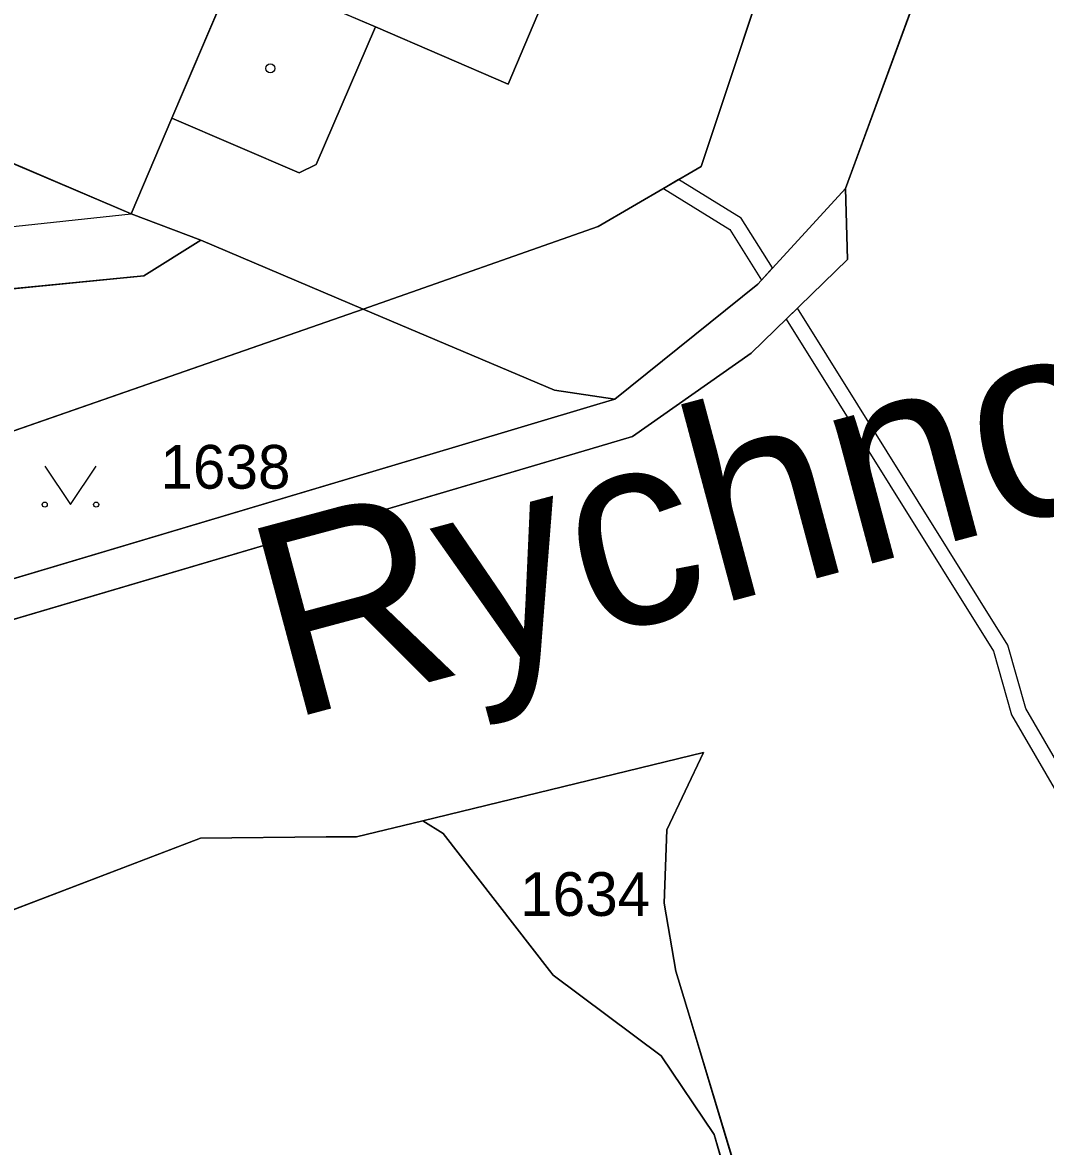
# Model space of a CAD drawing. Extents: x -689422 to -685210, y -987725 to -982160.
# Drawn here: x -686776.08 to -686736.29, y -985311.98 to -985268.28 of the extents above; entities that cross this region are included whole.
import ezdxf

# ---------------------------------------------------------------- set-up
doc = ezdxf.new("R2010")
doc.units = 0
for name, color, linetype in [('KN_Budovy', 7, 'Continuous'), ('KN_Hranice_parcel', 7, 'Continuous'), ('KN_Hranice_parcel_vnitrni_kresba', 7, 'Continuous'), ('KN_Parcelni cisla', 7, 'Continuous'), ('KN_Polygon parcely', 7, 'Continuous'), ('KN_Popisy_pomistni nazvy nazvy ulic', 7, 'Continuous'), ('KN_POZEMKY_OSTATNI PLOCHA', 7, 'Continuous'), ('KN_POZEMKY_ZASTAVENA PLOCHA', 7, 'Continuous'), ('KN_VYUZITI_16_ostatni plocha_silnice', 7, 'Continuous'), ('KN_VYUZITI_17_ostatni plocha_ostatni komunikace', 7, 'Continuous'), ('KN_VYUZITI_19_ostatni plocha_zelen', 7, 'Continuous'), ('KN_VYUZITI_26_ostatni plocha_jina plocha', 7, 'Continuous'), ('KN_Věcná břemena k části', 7, 'Continuous'), ('KN_Značky budov', 7, 'Continuous'), ('KN_Značky kultur', 7, 'Continuous')]:
    doc.layers.add(name, color=color, linetype=linetype)

msp = doc.modelspace()

# ---------------------------------------------------------------- linework, layer by layer
at = {"layer": 'KN_Budovy'}
msp.add_lwpolyline([(-686808.45, -985260.15), (-686771.85, -985275.71), (-686770.27, -985272), (-686767.76, -985266.13), (-686762.35, -985268.45), (-686757.19, -985270.67), (-686723.87, -985192.06)], dxfattribs=at)
at = {"layer": 'KN_Hranice_parcel'}
for p, q in [((-686737.18, -985255.97), (-686744.06, -985274.73)), ((-686769.14, -985276.74), (-686771.85, -985275.71)), ((-686762.82, -985279.42), (-686769.14, -985276.74)), ((-686762.82, -985279.42), (-686800.24, -985292.44))]:
    msp.add_line(p, q, dxfattribs=at)
for points in [[(-686771.85, -985275.71), (-686770.27, -985272), (-686765.31, -985274.12), (-686764.65, -985273.8), (-686762.35, -985268.45), (-686757.19, -985270.67), (-686723.87, -985192.06)], [(-686737.18, -985255.97), (-686743.11, -985254.21), (-686746.41, -985264.05), (-686749.68, -985273.87), (-686753.69, -985276.21), (-686762.82, -985279.42)], [(-686771.85, -985275.71), (-686808.45, -985260.15), (-686810.29, -985264.6), (-686820.44, -985260.29), (-686820.32, -985260.01), (-686823.72, -985258.57), (-686823.84, -985258.84), (-686824.99, -985258.35)], [(-686769.14, -985276.74), (-686771.35, -985278.12), (-686788.11, -985279.79), (-686791.28, -985287.14), (-686794.96, -985285.9), (-686807.57, -985279.95), (-686806.86, -985277.18), (-686807.08, -985275.01), (-686808.66, -985273.84), (-686811.24, -985274.33)], [(-686744.06, -985274.73), (-686743.99, -985277.49), (-686747.73, -985281.13), (-686752.35, -985284.37), (-686753.66, -985284.76), (-686793.71, -985296.58), (-686798.31, -985297.3), (-686800.55, -985297.05), (-686802.69, -985295.06), (-686803.19, -985294.6), (-686803.77, -985293.62)], [(-686744.06, -985274.73), (-686747.48, -985278.45), (-686753.04, -985282.92)], [(-686753.04, -985282.92), (-686755.39, -985282.57), (-686762.82, -985279.42)], [(-686753.04, -985282.92), (-686753.74, -985283.13), (-686759.23, -985284.77), (-686794.24, -985295.2), (-686797.26, -985294.74), (-686797.66, -985294.49), (-686799.77, -985293.06), (-686800.24, -985292.44)], [(-686760.51, -985299.31), (-686749.59, -985296.66), (-686751.02, -985299.66), (-686751.12, -985302.52), (-686750.67, -985305.16), (-686750.14, -985306.91), (-686741.4, -985335.82), (-686739.75, -985343.55)], [(-686800.18, -985312.29), (-686798.18, -985311.66), (-686792.03, -985308.26), (-686787.66, -985306.9), (-686785.42, -985306.2), (-686769.15, -985299.99), (-686764.26, -985299.94), (-686763.08, -985299.93), (-686760.51, -985299.31)], [(-686760.51, -985299.31), (-686759.72, -985299.81), (-686755.58, -985305.13), (-686755.44, -985305.31), (-686751.24, -985308.45), (-686749.18, -985311.51), (-686740.14, -985342.24), (-686739.75, -985343.55)]]:
    msp.add_lwpolyline(points, dxfattribs=at)
at = {"layer": 'KN_Hranice_parcel_vnitrni_kresba'}
for p, q in [((-686767.76, -985266.13), (-686770.27, -985272)), ((-686762.35, -985268.45), (-686767.76, -985266.13)), ((-686786.9, -985277.34), (-686771.85, -985275.71))]:
    msp.add_line(p, q, dxfattribs=at)
at = {"layer": 'KN_Polygon parcely'}
for points in [[(-686719.66, -985183), (-686723.87, -985192.06), (-686757.19, -985270.67), (-686762.35, -985268.45), (-686764.65, -985273.8), (-686765.31, -985274.12), (-686770.27, -985272), (-686771.85, -985275.71), (-686769.14, -985276.74), (-686762.82, -985279.42), (-686753.69, -985276.21), (-686749.68, -985273.87), (-686746.41, -985264.05), (-686743.11, -985254.21), (-686737.18, -985255.97), (-686736.31, -985253.61), (-686718.58, -985193.41), (-686718.38, -985188.04)], [(-686746.41, -985264.05), (-686749.68, -985273.87), (-686753.69, -985276.21), (-686762.82, -985279.42), (-686755.39, -985282.57), (-686753.04, -985282.92), (-686747.48, -985278.45), (-686744.06, -985274.73), (-686737.18, -985255.97), (-686743.11, -985254.21)], [(-686769.14, -985276.74), (-686771.35, -985278.12), (-686788.11, -985279.79), (-686791.28, -985287.14), (-686794.96, -985285.9), (-686807.57, -985279.95), (-686806.86, -985277.18), (-686807.08, -985275.01), (-686808.66, -985273.84), (-686811.24, -985274.33), (-686802.18, -985289.85), (-686800.24, -985292.44), (-686762.82, -985279.42)], [(-686759.23, -985284.77), (-686794.24, -985295.2), (-686797.26, -985294.74), (-686797.66, -985294.49), (-686799.77, -985293.06), (-686800.24, -985292.44), (-686801.34, -985292.81), (-686803.77, -985293.62), (-686803.19, -985294.6), (-686802.69, -985295.06), (-686800.55, -985297.05), (-686798.31, -985297.3), (-686793.71, -985296.58), (-686753.66, -985284.76), (-686752.35, -985284.37), (-686747.73, -985281.13), (-686743.99, -985277.49), (-686744.06, -985274.73), (-686747.48, -985278.45), (-686753.04, -985282.92), (-686753.74, -985283.13)], [(-686762.82, -985279.42), (-686800.24, -985292.44), (-686799.77, -985293.06), (-686797.66, -985294.49), (-686797.26, -985294.74), (-686794.24, -985295.2), (-686759.23, -985284.77), (-686753.74, -985283.13), (-686753.04, -985282.92), (-686755.39, -985282.57)], [(-686740.14, -985342.24), (-686739.75, -985343.55), (-686741.4, -985335.82), (-686750.14, -985306.91), (-686750.67, -985305.16), (-686751.12, -985302.52), (-686751.02, -985299.66), (-686749.59, -985296.66), (-686760.51, -985299.31), (-686759.72, -985299.81), (-686755.58, -985305.13), (-686755.44, -985305.31), (-686751.24, -985308.45), (-686749.18, -985311.51)]]:
    msp.add_lwpolyline(points, close=True, dxfattribs=at)
for points in [[(-686808.45, -985260.15), (-686771.85, -985275.71), (-686770.27, -985272), (-686765.31, -985274.12), (-686764.65, -985273.8), (-686762.35, -985268.45), (-686757.19, -985270.67), (-686723.87, -985192.06)], [(-686737.18, -985255.97), (-686744.06, -985274.73), (-686743.99, -985277.49), (-686747.73, -985281.13), (-686752.35, -985284.37), (-686753.66, -985284.76), (-686793.71, -985296.58), (-686798.31, -985297.3), (-686800.55, -985297.05), (-686802.69, -985295.06), (-686803.19, -985294.6), (-686803.77, -985293.62), (-686814.15, -985297.09)], [(-686814.15, -985297.09), (-686803.77, -985293.62), (-686812.82, -985278.17), (-686812.63, -985276.08), (-686811.24, -985274.33), (-686808.66, -985273.84), (-686807.08, -985275.01), (-686806.86, -985277.18), (-686807.57, -985279.95), (-686794.96, -985285.9), (-686791.28, -985287.14), (-686788.11, -985279.79), (-686771.35, -985278.12), (-686769.14, -985276.74), (-686771.85, -985275.71), (-686808.45, -985260.15)], [(-686800.18, -985312.29), (-686798.18, -985311.66), (-686792.03, -985308.26), (-686787.66, -985306.9), (-686785.42, -985306.2), (-686769.15, -985299.99), (-686764.26, -985299.94), (-686763.08, -985299.93), (-686760.51, -985299.31), (-686749.59, -985296.66), (-686751.02, -985299.66), (-686751.12, -985302.52), (-686750.67, -985305.16), (-686750.14, -985306.91), (-686741.4, -985335.82)], [(-686740.14, -985342.24), (-686749.18, -985311.51), (-686751.24, -985308.45), (-686755.44, -985305.31), (-686755.58, -985305.13), (-686759.72, -985299.81), (-686760.51, -985299.31), (-686763.08, -985299.93), (-686764.26, -985299.94), (-686769.15, -985299.99), (-686785.42, -985306.2), (-686787.66, -985306.9), (-686792.03, -985308.26), (-686798.18, -985311.66), (-686800.18, -985312.29)]]:
    msp.add_lwpolyline(points, dxfattribs=at)
at = {"layer": 'KN_POZEMKY_OSTATNI PLOCHA'}
for p, q in [((-686757.19, -985270.67), (-686723.87, -985192.06)), ((-686744.06, -985274.73), (-686737.18, -985255.97)), ((-686737.18, -985255.97), (-686744.06, -985274.73)), ((-686808.45, -985260.15), (-686771.85, -985275.71)), ((-686749.68, -985273.87), (-686746.41, -985264.05)), ((-686746.41, -985264.05), (-686749.68, -985273.87)), ((-686764.65, -985273.8), (-686762.35, -985268.45)), ((-686762.35, -985268.45), (-686757.19, -985270.67)), ((-686771.85, -985275.71), (-686770.27, -985272)), ((-686770.27, -985272), (-686765.31, -985274.12)), ((-686765.31, -985274.12), (-686764.65, -985273.8)), ((-686753.69, -985276.21), (-686749.68, -985273.87)), ((-686749.68, -985273.87), (-686753.69, -985276.21)), ((-686747.48, -985278.45), (-686744.06, -985274.73)), ((-686744.06, -985274.73), (-686747.48, -985278.45)), ((-686743.99, -985277.49), (-686744.06, -985274.73)), ((-686744.06, -985274.73), (-686743.99, -985277.49)), ((-686771.85, -985275.71), (-686769.14, -985276.74)), ((-686769.14, -985276.74), (-686771.85, -985275.71)), ((-686762.82, -985279.42), (-686753.69, -985276.21)), ((-686753.69, -985276.21), (-686762.82, -985279.42)), ((-686771.35, -985278.12), (-686769.14, -985276.74)), ((-686769.14, -985276.74), (-686771.35, -985278.12)), ((-686769.14, -985276.74), (-686762.82, -985279.42)), ((-686762.82, -985279.42), (-686769.14, -985276.74)), ((-686747.73, -985281.13), (-686743.99, -985277.49)), ((-686743.99, -985277.49), (-686747.73, -985281.13)), ((-686788.11, -985279.79), (-686771.35, -985278.12)), ((-686771.35, -985278.12), (-686788.11, -985279.79)), ((-686753.04, -985282.92), (-686747.48, -985278.45)), ((-686747.48, -985278.45), (-686753.04, -985282.92)), ((-686762.82, -985279.42), (-686800.24, -985292.44)), ((-686800.24, -985292.44), (-686762.82, -985279.42)), ((-686755.39, -985282.57), (-686762.82, -985279.42)), ((-686762.82, -985279.42), (-686755.39, -985282.57)), ((-686752.35, -985284.37), (-686747.73, -985281.13)), ((-686747.73, -985281.13), (-686752.35, -985284.37)), ((-686753.04, -985282.92), (-686755.39, -985282.57)), ((-686755.39, -985282.57), (-686753.04, -985282.92)), ((-686753.74, -985283.13), (-686753.04, -985282.92)), ((-686753.04, -985282.92), (-686753.74, -985283.13)), ((-686759.23, -985284.77), (-686753.74, -985283.13)), ((-686753.74, -985283.13), (-686759.23, -985284.77)), ((-686753.66, -985284.76), (-686752.35, -985284.37)), ((-686752.35, -985284.37), (-686753.66, -985284.76)), ((-686794.24, -985295.2), (-686759.23, -985284.77)), ((-686759.23, -985284.77), (-686794.24, -985295.2)), ((-686793.71, -985296.58), (-686753.66, -985284.76)), ((-686753.66, -985284.76), (-686793.71, -985296.58)), ((-686749.59, -985296.66), (-686760.51, -985299.31)), ((-686760.51, -985299.31), (-686749.59, -985296.66)), ((-686751.02, -985299.66), (-686749.59, -985296.66)), ((-686749.59, -985296.66), (-686751.02, -985299.66)), ((-686760.51, -985299.31), (-686763.08, -985299.93)), ((-686763.08, -985299.93), (-686760.51, -985299.31)), ((-686759.72, -985299.81), (-686760.51, -985299.31)), ((-686760.51, -985299.31), (-686759.72, -985299.81)), ((-686764.26, -985299.94), (-686769.15, -985299.99)), ((-686769.15, -985299.99), (-686764.26, -985299.94)), ((-686763.08, -985299.93), (-686764.26, -985299.94)), ((-686764.26, -985299.94), (-686763.08, -985299.93)), ((-686755.58, -985305.13), (-686759.72, -985299.81)), ((-686759.72, -985299.81), (-686755.58, -985305.13)), ((-686751.12, -985302.52), (-686751.02, -985299.66)), ((-686751.02, -985299.66), (-686751.12, -985302.52)), ((-686769.15, -985299.99), (-686785.42, -985306.2)), ((-686785.42, -985306.2), (-686769.15, -985299.99)), ((-686750.67, -985305.16), (-686751.12, -985302.52)), ((-686751.12, -985302.52), (-686750.67, -985305.16)), ((-686755.44, -985305.31), (-686755.58, -985305.13)), ((-686755.58, -985305.13), (-686755.44, -985305.31)), ((-686750.14, -985306.91), (-686750.67, -985305.16)), ((-686750.67, -985305.16), (-686750.14, -985306.91)), ((-686751.24, -985308.45), (-686755.44, -985305.31)), ((-686755.44, -985305.31), (-686751.24, -985308.45)), ((-686741.4, -985335.82), (-686750.14, -985306.91)), ((-686750.14, -985306.91), (-686741.4, -985335.82)), ((-686749.18, -985311.51), (-686751.24, -985308.45)), ((-686751.24, -985308.45), (-686749.18, -985311.51)), ((-686740.14, -985342.24), (-686749.18, -985311.51)), ((-686749.18, -985311.51), (-686740.14, -985342.24))]:
    msp.add_line(p, q, dxfattribs=at)
at = {"layer": 'KN_POZEMKY_ZASTAVENA PLOCHA'}
for p, q in [((-686723.87, -985192.06), (-686757.19, -985270.67)), ((-686771.85, -985275.71), (-686808.45, -985260.15)), ((-686762.35, -985268.45), (-686764.65, -985273.8)), ((-686757.19, -985270.67), (-686762.35, -985268.45)), ((-686770.27, -985272), (-686771.85, -985275.71)), ((-686765.31, -985274.12), (-686770.27, -985272)), ((-686764.65, -985273.8), (-686765.31, -985274.12))]:
    msp.add_line(p, q, dxfattribs=at)
at = {"layer": 'KN_VYUZITI_16_ostatni plocha_silnice'}
for p, q in [((-686744.06, -985274.73), (-686737.18, -985255.97)), ((-686743.99, -985277.49), (-686744.06, -985274.73)), ((-686747.73, -985281.13), (-686743.99, -985277.49)), ((-686752.35, -985284.37), (-686747.73, -985281.13)), ((-686753.66, -985284.76), (-686752.35, -985284.37)), ((-686793.71, -985296.58), (-686753.66, -985284.76)), ((-686749.59, -985296.66), (-686760.51, -985299.31)), ((-686751.02, -985299.66), (-686749.59, -985296.66)), ((-686760.51, -985299.31), (-686763.08, -985299.93)), ((-686764.26, -985299.94), (-686769.15, -985299.99)), ((-686763.08, -985299.93), (-686764.26, -985299.94)), ((-686751.12, -985302.52), (-686751.02, -985299.66)), ((-686769.15, -985299.99), (-686785.42, -985306.2)), ((-686750.67, -985305.16), (-686751.12, -985302.52)), ((-686750.14, -985306.91), (-686750.67, -985305.16)), ((-686741.4, -985335.82), (-686750.14, -985306.91))]:
    msp.add_line(p, q, dxfattribs=at)
at = {"layer": 'KN_VYUZITI_17_ostatni plocha_ostatni komunikace'}
for p, q in [((-686747.48, -985278.45), (-686744.06, -985274.73)), ((-686744.06, -985274.73), (-686743.99, -985277.49)), ((-686743.99, -985277.49), (-686747.73, -985281.13)), ((-686753.04, -985282.92), (-686747.48, -985278.45)), ((-686747.73, -985281.13), (-686752.35, -985284.37)), ((-686753.74, -985283.13), (-686753.04, -985282.92)), ((-686759.23, -985284.77), (-686753.74, -985283.13)), ((-686752.35, -985284.37), (-686753.66, -985284.76)), ((-686794.24, -985295.2), (-686759.23, -985284.77)), ((-686753.66, -985284.76), (-686793.71, -985296.58)), ((-686760.51, -985299.31), (-686749.59, -985296.66)), ((-686749.59, -985296.66), (-686751.02, -985299.66)), ((-686763.08, -985299.93), (-686760.51, -985299.31)), ((-686759.72, -985299.81), (-686760.51, -985299.31)), ((-686760.51, -985299.31), (-686759.72, -985299.81)), ((-686769.15, -985299.99), (-686764.26, -985299.94)), ((-686764.26, -985299.94), (-686763.08, -985299.93)), ((-686755.58, -985305.13), (-686759.72, -985299.81)), ((-686759.72, -985299.81), (-686755.58, -985305.13)), ((-686751.02, -985299.66), (-686751.12, -985302.52)), ((-686785.42, -985306.2), (-686769.15, -985299.99)), ((-686751.12, -985302.52), (-686750.67, -985305.16)), ((-686755.44, -985305.31), (-686755.58, -985305.13)), ((-686755.58, -985305.13), (-686755.44, -985305.31)), ((-686750.67, -985305.16), (-686750.14, -985306.91)), ((-686751.24, -985308.45), (-686755.44, -985305.31)), ((-686755.44, -985305.31), (-686751.24, -985308.45)), ((-686750.14, -985306.91), (-686741.4, -985335.82)), ((-686749.18, -985311.51), (-686751.24, -985308.45)), ((-686751.24, -985308.45), (-686749.18, -985311.51)), ((-686740.14, -985342.24), (-686749.18, -985311.51)), ((-686749.18, -985311.51), (-686740.14, -985342.24))]:
    msp.add_line(p, q, dxfattribs=at)
at = {"layer": 'KN_VYUZITI_19_ostatni plocha_zelen'}
for p, q in [((-686757.19, -985270.67), (-686723.87, -985192.06)), ((-686737.18, -985255.97), (-686744.06, -985274.73)), ((-686749.68, -985273.87), (-686746.41, -985264.05)), ((-686746.41, -985264.05), (-686749.68, -985273.87)), ((-686764.65, -985273.8), (-686762.35, -985268.45)), ((-686762.35, -985268.45), (-686757.19, -985270.67)), ((-686771.85, -985275.71), (-686770.27, -985272)), ((-686770.27, -985272), (-686765.31, -985274.12)), ((-686765.31, -985274.12), (-686764.65, -985273.8)), ((-686753.69, -985276.21), (-686749.68, -985273.87)), ((-686749.68, -985273.87), (-686753.69, -985276.21)), ((-686744.06, -985274.73), (-686747.48, -985278.45)), ((-686769.14, -985276.74), (-686771.85, -985275.71)), ((-686762.82, -985279.42), (-686753.69, -985276.21)), ((-686753.69, -985276.21), (-686762.82, -985279.42)), ((-686771.35, -985278.12), (-686769.14, -985276.74)), ((-686769.14, -985276.74), (-686762.82, -985279.42)), ((-686762.82, -985279.42), (-686769.14, -985276.74)), ((-686788.11, -985279.79), (-686771.35, -985278.12)), ((-686747.48, -985278.45), (-686753.04, -985282.92)), ((-686762.82, -985279.42), (-686800.24, -985292.44)), ((-686800.24, -985292.44), (-686762.82, -985279.42)), ((-686755.39, -985282.57), (-686762.82, -985279.42)), ((-686762.82, -985279.42), (-686755.39, -985282.57)), ((-686753.04, -985282.92), (-686755.39, -985282.57)), ((-686755.39, -985282.57), (-686753.04, -985282.92)), ((-686753.04, -985282.92), (-686753.74, -985283.13)), ((-686753.74, -985283.13), (-686759.23, -985284.77)), ((-686759.23, -985284.77), (-686794.24, -985295.2))]:
    msp.add_line(p, q, dxfattribs=at)
at = {"layer": 'KN_VYUZITI_26_ostatni plocha_jina plocha'}
for p, q in [((-686808.45, -985260.15), (-686771.85, -985275.71)), ((-686771.85, -985275.71), (-686769.14, -985276.74)), ((-686769.14, -985276.74), (-686771.35, -985278.12)), ((-686771.35, -985278.12), (-686788.11, -985279.79))]:
    msp.add_line(p, q, dxfattribs=at)
at = {"layer": 'KN_Věcná břemena k části'}
msp.add_lwpolyline([(-686746.91, -985277.82), (-686748.12, -985275.88), (-686750.56, -985274.38), (-686751.15, -985274.73), (-686748.56, -985276.32), (-686747.33, -985278.29)], close=True, dxfattribs=at)
msp.add_lwpolyline([(-686728.64, -985398.22), (-686727.63, -985380.86), (-686724.01, -985340.19), (-686724.18, -985319.63), (-686727.72, -985310.99), (-686737.05, -985294.95), (-686737.75, -985292.48), (-686745.93, -985279.38), (-686746.38, -985279.81), (-686738.31, -985292.72), (-686737.61, -985295.19), (-686728.26, -985311.25), (-686724.78, -985319.75), (-686724.61, -985340.17), (-686728.23, -985380.82), (-686729.24, -985398.12)], dxfattribs=at)
at = {"layer": 'KN_Značky budov'}
msp.add_circle((-686766.437, -985270.059), 0.175, dxfattribs=at)
at = {"layer": 'KN_Značky kultur'}
msp.add_lwpolyline([(-686775.21, -985285.519), (-686774.21, -985287.02), (-686773.21, -985285.519)], dxfattribs=at)
for centre in [(-686775.21, -985287.019), (-686773.21, -985287.019)]:
    msp.add_circle(centre, 0.1, dxfattribs=at)

# ---------------------------------------------------------------- texts
at = {"layer": 'KN_Parcelni cisla'}
for s, p in [('1638', (-686770.71, -985286.4)), ('1634', (-686756.72, -985303.01))]:
    msp.add_text(s, height=1.7, dxfattribs=at).set_placement(p)
at = {"layer": 'KN_Popisy_pomistni nazvy nazvy ulic'}
msp.add_text('Rychnovská', height=7.5, rotation=15, dxfattribs=at).set_placement((-686765.77, -985295.401))

doc.saveas('drawing.dxf')
